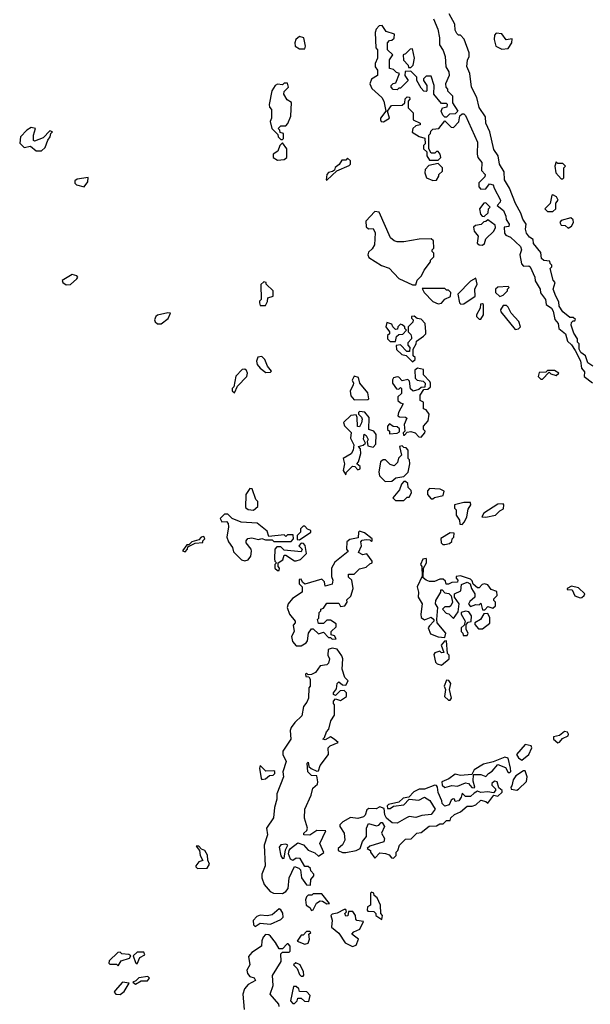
# Model space of a CAD drawing. Extents: x 2889633 to 3052318, y 540750 to 918690.
# Tile 504 of 656: x 3005788 to 3009125, y 792295 to 798050. Entities that reach past the tile are written whole.
import ezdxf

# ---------------------------------------------------------------- set-up
doc = ezdxf.new("R2010")
doc.units = 0

msp = doc.modelspace()

# ---------------------------------------------------------------- linework, layer by layer
at = {"layer": '0CON02XD'}
for points in [[(3008207.5, 798055), (3008233.8, 797995), (3008243.3, 797945), (3008243, 797903), (3008265, 797870), (3008276.2, 797835), (3008280, 797775), (3008297.5, 797745), (3008300, 797725), (3008277.5, 797675), (3008280, 797655), (3008290, 797645), (3008290, 797635), (3008320, 797605), (3008320, 797565), (3008350, 797515), (3008335, 797500), (3008301.7, 797498.3), (3008285, 797480), (3008275, 797480), (3008261.7, 797491.7), (3008252.5, 797515), (3008260, 797535), (3008288.3, 797541.7), (3008290, 797555), (3008285, 797560), (3008255, 797560), (3008210, 797615), (3008212.5, 797665), (3008195, 797720), (3008165, 797720), (3008150, 797705), (3008150, 797695), (3008170, 797665), (3008170, 797635), (3008165, 797630), (3008151.7, 797631.7), (3008135, 797650), (3008110, 797695), (3008110, 797715), (3008075, 797750), (3008041.7, 797748.3), (3008040, 797725), (3008060, 797695), (3008015, 797650), (3008005, 797650), (3007995, 797640), (3007971.7, 797641.7), (3007960, 797655), (3007960, 797665), (3007971.7, 797678.3), (3007988.3, 797681.7), (3008010, 797735), (3007991.7, 797741.7), (3007975, 797760), (3007950, 797765), (3007950, 797815), (3007970, 797845), (3007940, 797875), (3007940, 797915), (3007951.7, 797928.3), (3007965, 797930), (3007978.3, 797941.7), (3007980, 797965), (3007931.7, 797981.7), (3007907, 798017), (3007890, 798015), (3007872.5, 797995), (3007867.5, 797975), (3007870, 797885), (3007880, 797875), (3007880, 797825), (3007867.5, 797795), (3007867.5, 797775), (3007880, 797755), (3007880, 797725), (3007845, 797702.5), (3007836.2, 797675), (3007848.3, 797648.3), (3007906.4, 797596.4), (3007917.5, 797575), (3007930, 797515), (3007897.5, 797475), (3007897.5, 797465), (3007902.5, 797455), (3007915, 797452.5), (3007950, 797475), (3007940, 797515), (3007961.7, 797548.3), (3008025, 797550), (3008040, 797565), (3008041.7, 797588.3), (3008055, 797600), (3008068.3, 797598.3), (3008070, 797585), (3008060, 797575), (3008060, 797535), (3008090, 797505), (3008090, 797465), (3008130, 797445), (3008130, 797435), (3008105, 797430), (3008087.5, 797415), (3008083, 797393), (3008125, 797367.5), (3008158.3, 797358.3), (3008160, 797325), (3008150, 797315), (3008150, 797295), (3008168.3, 797278.3), (3008170, 797255), (3008185, 797230), (3008235, 797230), (3008250, 797245), (3008247.5, 797265), (3008235, 797280), (3008225, 797280), (3008215, 797270), (3008195, 797270), (3008180, 797295), (3008180, 797375), (3008190, 797385), (3008191.7, 797398.3), (3008205, 797410), (3008240, 797415), (3008275, 797460), (3008311.7, 797421.7), (3008325, 797420), (3008357, 797453), (3008361.7, 797488.3), (3008375, 797500), (3008385, 797500), (3008395, 797490), (3008466, 797335), (3008462.5, 797265), (3008467.5, 797245), (3008490, 797215), (3008488.3, 797168.3), (3008510, 797145), (3008508.3, 797131.7), (3008473, 797097), (3008473, 797073), (3008485, 797060), (3008515, 797062.5), (3008535, 797090), (3008557.5, 797085), (3008562.5, 797065), (3008600, 796995), (3008597, 796983), (3008580, 796965), (3008617.5, 796935), (3008631.7, 796901.7), (3008632.5, 796882.5), (3008650, 796855), (3008648.3, 796841.7), (3008621.7, 796838.3), (3008623, 796803), (3008630.7, 796790.7), (3008658.3, 796778.3), (3008717.5, 796725), (3008722.5, 796705), (3008712.5, 796675), (3008723, 796623), (3008735, 796610), (3008765, 796612.5), (3008772.5, 796605), (3008800, 796545), (3008803, 796523), (3008832.5, 796475), (3008833, 796453), (3008862.5, 796415), (3008867.5, 796385), (3008897.5, 796365), (3008907, 796347), (3008918.3, 796298.3), (3008937.5, 796275), (3008940, 796245), (3008980, 796215), (3008991.7, 796171.7), (3009015, 796150), (3009037, 796117), (3009067, 796057), (3009073, 796013), (3009091.7, 795991.7), (3009090, 795965), (3009138.3, 795928.3)], [(3009140, 796025), (3009110, 796045), (3009097.5, 796085), (3009070, 796105), (3009060, 796125), (3009060, 796155), (3009050, 796165), (3009050, 796185), (3009028.3, 796218.3), (3009012.5, 796265), (3009015, 796280), (3009025, 796290), (3009035, 796290), (3009038.3, 796298.3), (3009025, 796310), (3009005, 796310), (3008963.6, 796343.6), (3008942.5, 796375), (3008941.7, 796401.7), (3008922.5, 796435), (3008907.5, 796475), (3008920, 796515), (3008908.3, 796528.3), (3008890, 796595), (3008900, 796605), (3008900, 796615), (3008890, 796625), (3008888.3, 796638.3), (3008853, 796643), (3008840, 796655), (3008835, 796690), (3008793, 796743), (3008790, 796765), (3008769.2, 796779.2), (3008751.9, 796801.9), (3008745.8, 796825), (3008750, 796855), (3008730, 796885), (3008718.8, 796918.8), (3008686.7, 796975), (3008653.3, 797065), (3008623.8, 797115), (3008621.7, 797161.7), (3008593.8, 797205), (3008586.7, 797255), (3008561.2, 797291.2), (3008536.7, 797395), (3008513.3, 797445), (3008511.7, 797481.7), (3008475, 797537.5), (3008461.2, 797595), (3008431.2, 797655), (3008421.2, 797735), (3008403.6, 797776.4), (3008407, 797813), (3008417.5, 797835), (3008416.4, 797856.4), (3008387, 797937), (3008365, 797960), (3008355, 797960), (3008345, 797970), (3008335, 797990), (3008332.5, 798025), (3008300, 798085)], [(3007455, 797880), (3007460, 797895), (3007450, 797945), (3007425, 797952.5), (3007403.3, 797935), (3007397.5, 797915), (3007400, 797895), (3007425, 797880), (3007455, 797880)], [(3008608.3, 797878.3), (3008645, 797882.5), (3008666.7, 797915), (3008668.3, 797938.3), (3008632.5, 797932.5), (3008608.3, 797968.3), (3008575, 797972.5), (3008565, 797960), (3008562.5, 797935), (3008573.3, 797895), (3008608.3, 797878.3)], [(3008075, 797770), (3008090, 797785), (3008097.5, 797825), (3008085, 797880), (3008071.7, 797878.3), (3008045, 797850), (3008030, 797845), (3008033, 797813), (3008060, 797785), (3008061.7, 797771.7), (3008075, 797770)], [(3007325, 797350), (3007330, 797355), (3007330, 797385), (3007311.7, 797391.7), (3007310, 797405), (3007300, 797415), (3007315, 797430), (3007345, 797430), (3007357, 797443), (3007373, 797487), (3007377, 797567), (3007351.7, 797581.7), (3007332.5, 797615), (3007335, 797630), (3007360, 797655), (3007355, 797680), (3007335, 797680), (3007325, 797670), (3007295, 797672.5), (3007282.5, 797665), (3007262.5, 797635), (3007247.5, 797555), (3007248.3, 797538.3), (3007260, 797525), (3007260, 797475), (3007252.5, 797455), (3007262.5, 797415), (3007298.3, 797378.3), (3007300, 797365), (3007315, 797350), (3007325, 797350)], [(3005915, 797283.3), (3005937, 797303), (3005953, 797347), (3005967.5, 797365), (3005970, 797385), (3005980, 797395), (3005965, 797400), (3005925, 797360), (3005875, 797340), (3005870, 797345), (3005870, 797375), (3005880, 797415), (3005855, 797420), (3005830, 797405), (3005792.5, 797365), (3005788.3, 797328.3), (3005815, 797302.5), (3005851.7, 797311.7), (3005885, 797283.3), (3005915, 797283.3)], [(3007295, 797230), (3007335, 797232.5), (3007350, 797245), (3007350, 797295), (3007325, 797330), (3007310, 797315), (3007298.3, 797281.7), (3007270, 797265), (3007270, 797245), (3007295, 797230)], [(3007585, 797112.5), (3007642.5, 797167.5), (3007715, 797197.5), (3007722.5, 797205), (3007722.5, 797225), (3007705, 797240), (3007695, 797230), (3007671.7, 797228.3), (3007656.4, 797203.6), (3007633.6, 797186.4), (3007628.3, 797171.7), (3007617.5, 797162.5), (3007595, 797157.5), (3007583.9, 797146.1), (3007580, 797115), (3007585, 797112.5)], [(3008205, 797111.2), (3008225, 797112.5), (3008240, 797135), (3008240, 797145), (3008260, 797165), (3008260, 797185), (3008235, 797210), (3008181.7, 797198.3), (3008160, 797175), (3008157.5, 797155), (3008167.5, 797125), (3008205, 797111.2)], [(3008965, 797120), (3008970, 797125), (3008970, 797185), (3008980, 797195), (3008965, 797210), (3008935, 797210), (3008925, 797220), (3008917.5, 797195), (3008923.8, 797155), (3008955, 797120), (3008965, 797120)], [(3006165, 797072.5), (3006187, 797103), (3006188.3, 797128.3), (3006125, 797117.5), (3006111.7, 797108.3), (3006110, 797095), (3006120, 797085), (3006165, 797072.5)], [(3008905, 796930), (3008922.5, 796945), (3008923, 796977), (3008937.5, 796995), (3008926.7, 797015), (3008905, 797027.5), (3008900, 797025), (3008890, 796975), (3008860, 796945), (3008875, 796930), (3008905, 796930)], [(3008505, 796900), (3008528.3, 796921.7), (3008530, 796945), (3008540, 796955), (3008515, 796980), (3008501.7, 796978.3), (3008477.5, 796945), (3008483, 796913), (3008491.7, 796901.7), (3008505, 796900)], [(3008105, 796500), (3008113, 796527), (3008137, 796553), (3008153, 796587), (3008190, 796635), (3008190, 796645), (3008210, 796665), (3008210, 796685), (3008200, 796695), (3008200, 796705), (3008210, 796715), (3008208.3, 796758.3), (3008195, 796770), (3008125, 796767.5), (3008035, 796752.5), (3007995, 796752.5), (3007978.3, 796758.3), (3007957.5, 796775), (3007890, 796925), (3007865, 796930), (3007813, 796873), (3007815, 796840), (3007828.3, 796828.3), (3007855, 796830), (3007866.7, 796805), (3007862.5, 796735), (3007849.3, 796710.7), (3007828.3, 796691.7), (3007823.3, 796675), (3007829.3, 796659.3), (3007904.4, 796614.4), (3007948, 796598), (3008005, 796538), (3008085, 796500), (3008105, 796500)], [(3008495, 796732.5), (3008507, 796743), (3008515, 796770), (3008560, 796815), (3008570, 796835), (3008568.3, 796848.3), (3008525, 796880), (3008515, 796870), (3008501.7, 796868.3), (3008487, 796853), (3008453, 796847), (3008442.5, 796837.5), (3008446.7, 796815), (3008470, 796785), (3008463.8, 796745), (3008475, 796733.8), (3008495, 796732.5)], [(3008995, 796832.5), (3009015, 796842.5), (3009027.5, 796865), (3009025, 796880), (3009011.7, 796891.7), (3008955, 796876.7), (3008947.5, 796865), (3008955, 796850), (3008977, 796847), (3008995, 796832.5)], [(3006060.5, 796500.5), (3006085, 796502), (3006123.3, 796535), (3006127.5, 796545), (3006123, 796553), (3006095, 796561.2), (3006036.7, 796525), (3006040, 796515), (3006060.5, 796500.5)], [(3008368.3, 796388.3), (3008385, 796390), (3008452.5, 796435), (3008448.8, 796475), (3008463.3, 796505), (3008455, 796540), (3008425, 796522.5), (3008350, 796445), (3008360, 796395), (3008368.3, 796388.3)], [(3007225, 796380), (3007237, 796403), (3007240, 796425), (3007270, 796435), (3007270, 796465), (3007230, 796505), (3007230, 796515), (3007215, 796517.5), (3007198.3, 796501.7), (3007200, 796415), (3007190, 796405), (3007190, 796395), (3007195, 796380), (3007225, 796380)], [(3008235, 796390), (3008255, 796393.3), (3008275, 796417.5), (3008308.3, 796431.7), (3008310, 796455), (3008295, 796470), (3008285, 796470), (3008275, 796480), (3008141.7, 796478.3), (3008152.5, 796455), (3008205, 796404), (3008235, 796390)], [(3008595, 796432.5), (3008615, 796440), (3008640, 796465), (3008640, 796475), (3008650, 796485), (3008645, 796490), (3008585, 796487.5), (3008570, 796475), (3008570, 796455), (3008595, 796432.5)], [(3008485, 796300), (3008500, 796325), (3008500, 796385), (3008495, 796390), (3008483, 796387), (3008480, 796365), (3008460, 796325), (3008460, 796315), (3008475, 796300), (3008485, 796300)], [(3008685, 796240), (3008705, 796242.5), (3008717.5, 796255), (3008706.1, 796286.1), (3008662.5, 796335), (3008645, 796370), (3008635, 796380), (3008615, 796380), (3008600, 796355), (3008601.7, 796341.7), (3008685, 796240)], [(3006615, 796272.5), (3006656.4, 796303.6), (3006670, 796335), (3006655, 796336.7), (3006595, 796323.3), (3006584.1, 796315.9), (3006576.2, 796295), (3006580, 796285), (3006595, 796273.3), (3006615, 796272.5)], [(3008085, 796050), (3008100, 796065), (3008100, 796075), (3008090, 796085), (3008090, 796125), (3008107.5, 796155), (3008108.3, 796171.7), (3008149.3, 796200.7), (3008162.5, 796215), (3008163.3, 796225), (3008160, 796275), (3008135, 796300), (3008113, 796303), (3008095, 796317.5), (3008080, 796315), (3008080, 796305), (3008090, 796295), (3008087, 796283), (3008060, 796255), (3008060, 796225), (3008075, 796210), (3008080, 796195), (3008080, 796185), (3008058.3, 796161.7), (3008058.3, 796148.3), (3008070, 796135), (3008068.3, 796111.7), (3008051.7, 796111.7), (3008015, 796150), (3007990, 796145), (3007991.7, 796121.7), (3008023, 796093), (3008048.3, 796088.3), (3008085, 796050)], [(3007985, 796170), (3007991.7, 796198.3), (3008005, 796210), (3008028.3, 796211.7), (3008050, 796235), (3008040, 796245), (3008040, 796255), (3008025, 796267.5), (3008015, 796270), (3008000, 796255), (3007998.3, 796241.7), (3007985, 796240), (3007970, 796255), (3007965, 796270), (3007935, 796280), (3007930, 796255), (3007950, 796225), (3007950, 796215), (3007940, 796205), (3007940, 796185), (3007955, 796170), (3007985, 796170)], [(3007228.3, 795988.3), (3007255, 795990), (3007260, 795995), (3007237.5, 796025), (3007222.5, 796065), (3007205, 796082.5), (3007181.7, 796078.3), (3007173.6, 796053.6), (3007177.5, 796035), (3007195, 796012.5), (3007228.3, 795988.3)], [(3007045, 795870), (3007061.7, 795908.3), (3007115.9, 795964.1), (3007120, 795985), (3007115, 796000), (3007105, 796007.5), (3007090, 796005), (3007053, 795967), (3007040, 795905), (3007030, 795895), (3007031.7, 795881.7), (3007045, 795870)], [(3007745, 795827.5), (3007825, 795830), (3007830, 795835), (3007825, 795870), (3007776.7, 795925), (3007769.3, 795959.3), (3007744.3, 795965.7), (3007733, 795943), (3007740, 795925), (3007737.5, 795915), (3007721.7, 795878.3), (3007725, 795852.5), (3007745, 795827.5)], [(3008135, 795610), (3008157.5, 795635), (3008160, 795645), (3008150, 795655), (3008150, 795675), (3008177.5, 795705), (3008182.5, 795745), (3008165, 795770), (3008150, 795775), (3008150, 795815), (3008130, 795825), (3008130, 795855), (3008151.7, 795888.3), (3008175, 795890), (3008190, 795905), (3008190, 795925), (3008186.4, 795936.4), (3008150, 795975), (3008150, 796005), (3008115, 796012.5), (3008098.3, 796001.7), (3008100, 795955), (3008113, 795943), (3008148.3, 795938.3), (3008160, 795925), (3008158.3, 795901.7), (3008135, 795900), (3008121.7, 795888.3), (3008088.3, 795878.3), (3008073, 795893), (3008068.3, 795938.3), (3008057.5, 795947.5), (3008025, 795940), (3008005, 795960), (3007995, 795962.5), (3007973.9, 795956.1), (3007967.5, 795945), (3007967.5, 795925), (3007991.7, 795891.7), (3008005, 795890), (3008015, 795900), (3008020, 795895), (3008020, 795865), (3008000, 795845), (3008000, 795825), (3008015, 795810), (3008030, 795805), (3008002.5, 795755), (3008000, 795735), (3008008.3, 795728.3), (3008045, 795727.5), (3008051.7, 795721.7), (3008036.7, 795685), (3008040, 795645), (3008030, 795635), (3008031.7, 795621.7), (3008038.3, 795621.7), (3008055, 795640), (3008075, 795642.5), (3008100, 795635), (3008121.7, 795611.7), (3008135, 795610)], [(3008845, 795950), (3008885, 795990), (3008895, 795980), (3008925, 795970), (3008940, 795985), (3008915, 796000), (3008875, 796000), (3008865, 795990), (3008825, 795987.5), (3008820, 795965), (3008835, 795950), (3008845, 795950)], [(3007695, 795390), (3007700, 795405), (3007735, 795440), (3007748.3, 795438.3), (3007765, 795420), (3007780, 795425), (3007778.3, 795438.3), (3007760, 795455), (3007770, 795465), (3007783.3, 795515), (3007781.7, 795541.7), (3007770, 795555), (3007797, 795563), (3007810, 795575), (3007798.3, 795598.3), (3007801.7, 795628.3), (3007815, 795620), (3007826.4, 795596.4), (3007820, 795585), (3007825, 795560), (3007855, 795552.5), (3007871.7, 795568.3), (3007872.5, 795625), (3007860, 795645), (3007830, 795655), (3007832.5, 795725), (3007807, 795757), (3007775, 795760), (3007770, 795755), (3007770, 795745), (3007787, 795727), (3007790, 795715), (3007787, 795693), (3007775, 795670), (3007763, 795673), (3007762.5, 795725), (3007755, 795740), (3007725, 795736.7), (3007682.5, 795695), (3007687, 795677), (3007727, 795637), (3007723.3, 795605), (3007742.5, 795565), (3007737.5, 795535), (3007726.4, 795513.6), (3007680, 795485), (3007687.5, 795455), (3007680, 795415), (3007695, 795390)], [(3007950, 795630), (3007995, 795632.5), (3008008.3, 795641.7), (3008008.3, 795658.3), (3007995, 795670), (3007973, 795673), (3007951.7, 795688.3), (3007940, 795675), (3007940, 795655), (3007950, 795645), (3007950, 795630)], [(3007925, 795350), (3007965, 795352.5), (3007988.3, 795371.7), (3008035, 795380), (3008060, 795405), (3008070, 795455), (3008067, 795477), (3008060, 795485), (3008060, 795535), (3008048.3, 795548.3), (3008035, 795550), (3008025, 795560), (3008010, 795555), (3008020, 795505), (3008003, 795487), (3007998.3, 795461.7), (3007978.3, 795441.7), (3007955, 795450), (3007927, 795477), (3007913, 795477), (3007897.5, 795465), (3007887.5, 795405), (3007892.5, 795385), (3007925, 795350)], [(3008035, 795240), (3008055, 795260), (3008065, 795260), (3008080, 795285), (3008078.3, 795298.3), (3008060, 795315), (3008058.3, 795338.3), (3008045, 795350), (3008035, 795350), (3008020, 795335), (3008008.3, 795301.7), (3007970, 795255), (3007985, 795240), (3008035, 795240)], [(3007155, 795183.3), (3007180, 795205), (3007180, 795235), (3007170, 795245), (3007148.3, 795308.3), (3007135, 795310), (3007110, 795275), (3007108.3, 795198.3), (3007125, 795187.5), (3007155, 795183.3)], [(3008205, 795250), (3008213, 795257), (3008265, 795270), (3008270, 795295), (3008246.4, 795306.4), (3008185, 795310), (3008173, 795297), (3008172.5, 795275), (3008195, 795250), (3008205, 795250)], [(3008375, 795100), (3008390, 795115), (3008402.5, 795145), (3008411.2, 795188.8), (3008426.7, 795215), (3008425, 795227.5), (3008385, 795227.5), (3008330, 795215), (3008330, 795195), (3008340, 795185), (3008340, 795155), (3008360, 795125), (3008361.7, 795101.7), (3008375, 795100)], [(3008515, 795142.5), (3008570, 795155), (3008595, 795180), (3008618.3, 795191.7), (3008620, 795215), (3008615, 795220), (3008585, 795217.5), (3008502.5, 795165), (3008490, 795145), (3008515, 795142.5)], [(3007105, 794886.7), (3007125, 794892.5), (3007140, 794915), (3007143.6, 794943.6), (3007142.5, 794955), (3007113, 794993), (3007112.5, 795005), (3007121.7, 795018.3), (3007145, 795022.5), (3007185, 795012.5), (3007205, 795017.5), (3007225, 795010), (3007265, 795010), (3007275, 795000), (3007375, 795000), (3007390, 795015), (3007388.3, 795038.3), (3007355, 795040), (3007345, 795030), (3007335, 795040), (3007245, 795030), (3007235, 795060), (3007177, 795107), (3007083.6, 795113.6), (3007030, 795135), (3007005, 795160), (3006985, 795160), (3006960, 795135), (3006970, 795115), (3006997, 795117), (3007007.5, 795105), (3007010, 795085), (3006998.8, 795025), (3007008.8, 794998.8), (3007033.3, 794965), (3007039.3, 794939.3), (3007085, 794892.5), (3007105, 794886.7)], [(3007435, 794390), (3007463, 794407), (3007470.7, 794419.3), (3007477.5, 794465), (3007495, 794490), (3007505, 794490), (3007535, 794460), (3007565, 794470), (3007595, 794440), (3007605, 794440), (3007615, 794430), (3007638.3, 794431.7), (3007628.3, 794448.3), (3007610, 794455), (3007610, 794475), (3007638.3, 794501.7), (3007638.3, 794518.3), (3007605, 794540), (3007585, 794540), (3007565, 794520), (3007535, 794520), (3007530, 794545), (3007537, 794553), (3007540, 794585), (3007550, 794595), (3007550, 794605), (3007565, 794610), (3007585, 794640), (3007655, 794640), (3007665, 794620), (3007690, 794625), (3007702.5, 794645), (3007701.7, 794658.3), (3007725, 794680), (3007737.5, 794725), (3007730, 794775), (3007711.7, 794791.7), (3007711.7, 794808.3), (3007745, 794810), (3007775, 794840), (3007815, 794850), (3007835, 794870), (3007850, 794875), (3007850, 794885), (3007818.3, 794928.3), (3007795, 794922.5), (3007770, 794935), (3007787.5, 794975), (3007782.5, 794997.5), (3007791.7, 795008.3), (3007815, 795012.5), (3007835, 795010), (3007845, 795000), (3007850, 795005), (3007850, 795015), (3007805, 795050), (3007775, 795060), (3007770, 795055), (3007768.3, 795021.7), (3007718.3, 795011.7), (3007701.7, 794998.3), (3007700, 794955), (3007708.3, 794941.7), (3007630.7, 794879.3), (3007612.5, 794845), (3007612.5, 794795), (3007620, 794775), (3007615, 794750), (3007575, 794740), (3007570, 794765), (3007555, 794780), (3007455, 794750), (3007441.7, 794761.7), (3007435, 794780), (3007421.7, 794778.3), (3007423, 794753), (3007440, 794735), (3007440, 794705), (3007383.6, 794666.4), (3007357.5, 794635), (3007353.3, 794615), (3007366.7, 794575), (3007400, 794535), (3007400, 794525), (3007388.3, 794511.7), (3007392.5, 794475), (3007377.5, 794445), (3007383.3, 794415), (3007405, 794390), (3007435, 794390)], [(3007425, 795010), (3007490, 795055), (3007490, 795065), (3007471.7, 795071.7), (3007455, 795090), (3007445, 795090), (3007430, 795075), (3007430, 795055), (3007410, 795035), (3007411.7, 795011.7), (3007425, 795010)], [(3008275, 794982.5), (3008301.7, 794988.3), (3008315, 795000), (3008317.5, 795015), (3008326.7, 795025), (3008328.3, 795048.3), (3008305, 795050), (3008251.7, 795018.3), (3008253, 794993), (3008263, 794983), (3008275, 794982.5)], [(3006755, 794940), (3006770, 794955), (3006771.7, 794968.3), (3006815, 794990), (3006860, 794995), (3006860, 795005), (3006870, 795015), (3006865, 795030), (3006850, 795025), (3006835, 795010), (3006795, 794997.5), (3006778.3, 794981.7), (3006765, 794980), (3006740, 794945), (3006755, 794940)], [(3007305, 794830), (3007307.5, 794845), (3007300, 794855), (3007300, 794875), (3007326.4, 794893.6), (3007335, 794920), (3007345, 794920), (3007395, 794887.5), (3007405, 794887.5), (3007430, 794895), (3007465, 794930), (3007457, 794977), (3007448.3, 794988.3), (3007435, 794990), (3007420, 794975), (3007440, 794955), (3007435, 794940), (3007335, 794950), (3007315, 794970), (3007291.7, 794968.3), (3007280, 794955), (3007278.3, 794898.3), (3007280, 794885), (3007290, 794875), (3007280, 794865), (3007280, 794845), (3007295, 794830), (3007305, 794830)], [(3008275, 794440), (3008280, 794465), (3008230, 794525), (3008227.5, 794545), (3008232.5, 794615), (3008220, 794635), (3008221.2, 794655), (3008250, 794705), (3008251.7, 794718.3), (3008258.3, 794718.3), (3008275, 794700), (3008297, 794697), (3008311.7, 794681.7), (3008320, 794645), (3008310, 794625), (3008301.7, 794618.3), (3008275, 794617.5), (3008260, 794605), (3008281.7, 794581.7), (3008298.3, 794578.3), (3008325, 794550), (3008351.7, 794588.3), (3008357.5, 794635), (3008330, 794675), (3008330, 794695), (3008368.3, 794711.7), (3008371.7, 794748.3), (3008405, 794762.5), (3008423.3, 794753.3), (3008430, 794725), (3008450, 794695), (3008450, 794675), (3008420.7, 794649.3), (3008413, 794633), (3008425, 794620), (3008455, 794632.5), (3008475, 794630), (3008485, 794640), (3008495, 794600), (3008508.3, 794601.7), (3008525, 794620), (3008555, 794610), (3008570, 794625), (3008570, 794645), (3008560, 794655), (3008560, 794665), (3008580, 794685), (3008578.3, 794708.3), (3008545, 794720), (3008525, 794746.7), (3008507, 794753), (3008491.7, 794748.3), (3008475, 794730), (3008465, 794730), (3008440.7, 794750.7), (3008435, 794770), (3008425, 794780), (3008365, 794800), (3008340, 794795), (3008340, 794785), (3008350, 794775), (3008348.3, 794761.7), (3008315, 794760), (3008295, 794750), (3008281.7, 794751.7), (3008277.5, 794767.5), (3008265, 794780), (3008245, 794780), (3008213.6, 794766.4), (3008185, 794766.2), (3008165, 794773.3), (3008147.5, 794787.5), (3008146.7, 794795), (3008150, 794845), (3008166.7, 794875), (3008167.5, 794895), (3008165, 794900), (3008145, 794897.5), (3008132.5, 794865), (3008140, 794855), (3008141.7, 794798.3), (3008112.5, 794735), (3008120, 794705), (3008117.5, 794675), (3008142.5, 794635), (3008133.8, 794575), (3008136.4, 794556.4), (3008155, 794543.3), (3008195, 794557.5), (3008210, 794545), (3008210, 794535), (3008185, 794507.5), (3008177.5, 794495), (3008191.2, 794461.2), (3008235, 794443.3), (3008275, 794440)], [(3009065, 794670), (3009075, 794672.5), (3009090, 794685), (3009092.5, 794695), (3009055, 794730), (3009015, 794740), (3008990, 794725), (3008990, 794720), (3009018.3, 794718.3), (3009035, 794682.5), (3009065, 794670)], [(3008405, 794450), (3008410, 794465), (3008400, 794485), (3008400, 794515), (3008411.7, 794528.3), (3008428.3, 794531.7), (3008430, 794565), (3008415, 794590), (3008395, 794592.5), (3008370, 794585), (3008370, 794575), (3008392.5, 794535), (3008388.3, 794511.7), (3008370, 794495), (3008370, 794475), (3008380, 794465), (3008381.7, 794451.7), (3008405, 794450)], [(3008495, 794490), (3008537, 794523), (3008537.5, 794555), (3008525, 794580), (3008501.7, 794578.3), (3008482.5, 794545), (3008450, 794525), (3008450, 794515), (3008470.7, 794490.7), (3008495, 794490)], [(3008255, 794277.5), (3008300, 794315), (3008300, 794335), (3008290, 794345), (3008285, 794420), (3008271.7, 794418.3), (3008252.5, 794395), (3008268.3, 794351.7), (3008255, 794350), (3008245, 794360), (3008215, 794350), (3008210.7, 794339.3), (3008220, 794295), (3008230, 794285), (3008255, 794277.5)], [(3007325, 792942.5), (3007345, 792953.8), (3007357.6, 792972.4), (3007363.3, 793035), (3007395, 793100), (3007421.2, 793091.2), (3007431.2, 793081.2), (3007436.7, 793035), (3007465, 792992.5), (3007488.3, 792991.7), (3007490, 793025), (3007507.5, 793045), (3007507.5, 793055), (3007490, 793075), (3007488.3, 793088.3), (3007475, 793100), (3007455, 793100), (3007427.6, 793147.6), (3007405, 793149.4), (3007385, 793136.2), (3007372.7, 793142.7), (3007360.5, 793175), (3007363.5, 793195), (3007371.4, 793205), (3007415, 793239.2), (3007447.6, 793227.6), (3007475.9, 793195.9), (3007515, 793180), (3007535, 793160), (3007567, 793183), (3007543.3, 793235), (3007578.3, 793308.3), (3007525, 793310), (3007485, 793284.3), (3007450, 793285), (3007450, 793295), (3007468.3, 793311.7), (3007471.2, 793325), (3007453.9, 793383.9), (3007456.2, 793435), (3007492.3, 793517.7), (3007502.3, 793557.7), (3007528.8, 793581.2), (3007531.2, 793595), (3007525, 793630), (3007495, 793632.5), (3007473, 793653), (3007470, 793705), (3007475, 793710), (3007480, 793685), (3007492.5, 793672.5), (3007525, 793657.5), (3007535, 793660), (3007545, 793690), (3007593.3, 793755), (3007592.5, 793795), (3007603.8, 793806.2), (3007650, 793825), (3007627.5, 793845), (3007605, 793857.5), (3007575, 793840), (3007560, 793845), (3007570, 793855), (3007581.7, 793888.3), (3007597, 793903), (3007608.3, 793951.7), (3007630, 793985), (3007630, 794045), (3007623, 794053), (3007623, 794067), (3007635, 794080), (3007665, 794070), (3007700, 794095), (3007700, 794115), (3007685, 794130), (3007663, 794127), (3007635, 794100), (3007622.5, 794105), (3007622.5, 794115), (3007641.7, 794138.3), (3007645, 794170), (3007655, 794180), (3007675, 794162.5), (3007695, 794160), (3007710, 794185), (3007690, 794205), (3007673.6, 794253.6), (3007677.5, 794315), (3007671.7, 794331.7), (3007645, 794370), (3007615, 794377.5), (3007591.7, 794368.3), (3007590, 794335), (3007600, 794315), (3007595, 794290), (3007585, 794280), (3007545, 794272.5), (3007517.5, 794235), (3007495, 794222.5), (3007475, 794220), (3007465, 794230), (3007460, 794225), (3007461.7, 794211.7), (3007478.3, 794208.3), (3007486.7, 794195), (3007487.5, 794155), (3007480, 794145), (3007476.4, 794083.6), (3007468.3, 794061.7), (3007447.5, 794035), (3007438.3, 793981.7), (3007397, 793943), (3007376.4, 793913.6), (3007370, 793895), (3007373.3, 793845), (3007327.5, 793775), (3007326.7, 793755), (3007346.7, 793715), (3007327, 793653), (3007330, 793625), (3007291.2, 793525), (3007292.5, 793495), (3007277.5, 793445), (3007272.5, 793385), (3007232.5, 793325), (3007237.5, 793285), (3007218, 793225), (3007223.3, 793105), (3007215.9, 793084.1), (3007203.3, 793055), (3007203.3, 793035), (3007217.5, 792995), (3007253.8, 792955), (3007272.5, 792945), (3007325, 792942.5)], [(3008305, 794072.5), (3008312.5, 794085), (3008302.5, 794135), (3008309.3, 794169.3), (3008298.3, 794188.3), (3008285, 794190), (3008270, 794155), (3008277.5, 794135), (3008272.5, 794095), (3008295, 794072.5), (3008305, 794072.5)], [(3008935, 793824), (3008945, 793826.7), (3008961.7, 793848.3), (3008995, 793863.8), (3008998, 793875), (3008992.5, 793885), (3008975, 793890), (3008945, 793866.7), (3008910.7, 793859.3), (3008910, 793845), (3008935, 793824)], [(3008725, 793722.5), (3008765.5, 793754.5), (3008783.3, 793795), (3008780, 793805), (3008745, 793813.8), (3008692.5, 793755), (3008705.8, 793735.8), (3008725, 793722.5)], [(3008445, 793560), (3008450, 793565), (3008439.3, 793599.3), (3008441.7, 793638.3), (3008485, 793638.9), (3008515, 793627.5), (3008528.8, 793645), (3008551.9, 793658.1), (3008585, 793696.7), (3008629.2, 793679.2), (3008645, 793650), (3008655, 793650), (3008660, 793655), (3008658.8, 793675), (3008643.9, 793733.9), (3008625, 793738.8), (3008557.5, 793712.5), (3008501.3, 793698.7), (3008446.7, 793665), (3008432.5, 793637.5), (3008365, 793633.3), (3008335, 793640), (3008297, 793613), (3008256.7, 793595), (3008258.8, 793575), (3008275, 793562), (3008315, 793574), (3008349.3, 793570.7), (3008395, 793590), (3008412.5, 793585), (3008431.7, 793561.7), (3008445, 793560)], [(3007205, 793610), (3007225, 793612.5), (3007248.3, 793631.7), (3007270, 793635), (3007280, 793645), (3007280, 793655), (3007275, 793660), (3007228.3, 793658.3), (3007195, 793690), (3007190, 793675), (3007200, 793615), (3007205, 793610)], [(3008695, 793547.5), (3008705, 793552.5), (3008751.7, 793598.3), (3008756.7, 793625), (3008745, 793660), (3008735, 793660), (3008689.3, 793630.7), (3008673, 793607), (3008667, 793573), (3008660, 793565), (3008661.7, 793551.7), (3008695, 793547.5)], [(3007975, 793150), (3007990, 793165), (3007990, 793185), (3008000, 793195), (3008010, 793225), (3008045, 793260), (3008078.3, 793261.7), (3008110, 793295), (3008135, 793300), (3008183, 793337), (3008225, 793337.5), (3008245, 793350), (3008265, 793350), (3008285, 793370), (3008305, 793370), (3008310, 793385), (3008330, 793405), (3008365, 793420), (3008405, 793452.5), (3008435, 793452.5), (3008455, 793460), (3008485, 793487.5), (3008515, 793480), (3008525, 793470), (3008561.7, 793518.3), (3008585, 793512.5), (3008610, 793535), (3008610, 793545), (3008590, 793560), (3008580, 793595), (3008565, 793600), (3008550, 793585), (3008550, 793575), (3008570, 793555), (3008570, 793545), (3008558.3, 793531.7), (3008525, 793536.7), (3008485, 793532.5), (3008465, 793540), (3008445, 793530), (3008425, 793510), (3008395, 793510), (3008375, 793530), (3008370, 793505), (3008356.4, 793483.6), (3008335, 793480), (3008330, 793495), (3008323, 793497), (3008311.7, 793488.3), (3008299.3, 793460.7), (3008275, 793452.5), (3008258.3, 793468.3), (3008257.5, 793485), (3008235, 793532.5), (3008231.2, 793565), (3008225, 793573.3), (3008215, 793576.7), (3008155, 793553.3), (3008125, 793553.3), (3008092.1, 793537.9), (3008064, 793506), (3008030.9, 793499.1), (3008005, 793477.5), (3007945, 793462.5), (3007937.5, 793455), (3007940, 793440), (3007955, 793440), (3007975, 793453.3), (3008035, 793460), (3008066.4, 793493.6), (3008121.4, 793488.6), (3008155, 793506.7), (3008185.9, 793485.9), (3008217.5, 793435), (3008195, 793403.8), (3008140.7, 793399.3), (3008105, 793386.2), (3008065, 793392.5), (3008050, 793385), (3007995, 793353.3), (3007966.4, 793356.4), (3007933.3, 793383.3), (3007923.3, 793403.3), (3007919.3, 793439.3), (3007895, 793450), (3007873.3, 793436.7), (3007830, 793440), (3007818.8, 793431.2), (3007808.6, 793401.4), (3007798.6, 793391.4), (3007765, 793380.8), (3007723, 793387), (3007677.8, 793362.2), (3007660, 793345), (3007660, 793335), (3007685.5, 793295), (3007689.2, 793255), (3007675, 793227.5), (3007650, 793205), (3007650, 793195), (3007675, 793182.5), (3007695, 793182.5), (3007756.4, 793193.6), (3007780, 793205), (3007793.3, 793246.7), (3007816.7, 793275), (3007816.7, 793325), (3007827.5, 793352.5), (3007875, 793338.8), (3007888.8, 793341.2), (3007901.7, 793358.3), (3007908.3, 793358.3), (3007922.5, 793335), (3007903.3, 793295), (3007922.5, 793265), (3007917.5, 793245), (3007835, 793220), (3007820, 793205), (3007840, 793195), (3007840, 793185), (3007865, 793150), (3007895, 793180), (3007927, 793177), (3007948.3, 793168.3), (3007961.7, 793151.7), (3007975, 793150)], [(3006828.3, 793088.3), (3006885, 793090), (3006897.5, 793115), (3006888.3, 793138.3), (3006886.7, 793166.7), (3006870, 793195), (3006851.7, 793201.7), (3006835, 793220), (3006820, 793220), (3006840, 793195), (3006843.3, 793165), (3006860, 793135), (3006835, 793127.5), (3006817.5, 793105), (3006818.3, 793098.3), (3006828.3, 793088.3)], [(3007325, 793146.7), (3007335, 793150), (3007343, 793197), (3007356.2, 793225), (3007345, 793231.2), (3007315, 793226.7), (3007306.4, 793213.6), (3007315, 793162.5), (3007325, 793146.7)], [(3007495, 792842.5), (3007505, 792847.5), (3007524, 792886), (3007545, 792900), (3007558.8, 792898.8), (3007585, 792882.5), (3007600, 792885), (3007555, 792940), (3007505, 792940), (3007497, 792933), (3007475, 792932.5), (3007465, 792922.5), (3007458.8, 792905), (3007463.3, 792875), (3007485, 792860), (3007495, 792842.5)], [(3007905, 792790), (3007910, 792815), (3007900, 792825), (3007897.5, 792875), (3007878.3, 792918.3), (3007861.7, 792931.7), (3007860, 792945), (3007845, 792950), (3007840, 792945), (3007840, 792875), (3007822.5, 792865), (3007820, 792845), (3007825, 792840), (3007858.3, 792838.3), (3007870, 792825), (3007870, 792815), (3007905, 792790)], [(3007165, 792750), (3007195, 792770), (3007255, 792763.3), (3007315, 792790), (3007328.8, 792805), (3007326.8, 792826.8), (3007315, 792847.5), (3007305, 792852.5), (3007265, 792817.5), (3007235, 792812.5), (3007195, 792816.7), (3007175, 792808.8), (3007153.8, 792785), (3007155, 792760), (3007165, 792750)], [(3007735, 792633.3), (3007755, 792640), (3007770, 792675), (3007730, 792705), (3007741.7, 792718.3), (3007776.4, 792733.6), (3007798.3, 792778.3), (3007760, 792785), (3007753, 792793), (3007752.5, 792815), (3007737, 792837), (3007711.7, 792838.3), (3007707, 792813), (3007695, 792810), (3007690, 792825), (3007700, 792835), (3007695, 792850), (3007685, 792850), (3007645, 792827.5), (3007615, 792822.5), (3007607.5, 792815), (3007616.2, 792786.2), (3007612, 792745), (3007655, 792710), (3007692.5, 792655), (3007735, 792633.3)], [(3007305, 792282.5), (3007303.8, 792295), (3007253.3, 792355), (3007270, 792405), (3007267.3, 792462.7), (3007316.7, 792545), (3007315, 792590), (3007325, 792600), (3007365, 792600), (3007370, 792605), (3007370, 792635), (3007358.3, 792648.3), (3007351.7, 792648.3), (3007325, 792620), (3007305, 792620), (3007283.8, 792656.2), (3007255, 792694), (3007245, 792701.2), (3007225, 792702.5), (3007211.7, 792688.3), (3007203.6, 792666.4), (3007202.5, 792635), (3007145, 792597.5), (3007126.7, 792575), (3007133.3, 792525), (3007117.5, 792495), (3007120, 792475), (3007135, 792457.5), (3007159.3, 792449.3), (3007167.5, 792435), (3007125, 792410), (3007103.3, 792385), (3007093.3, 792355), (3007100, 792265)], [(3007455, 792647.5), (3007475, 792652.5), (3007482.5, 792675), (3007480, 792705), (3007490, 792715), (3007485, 792720), (3007465, 792720), (3007445, 792700), (3007435, 792700), (3007410, 792665), (3007455, 792647.5)], [(3006365, 792520), (3006381.7, 792548.3), (3006430, 792565), (3006438.3, 792578.3), (3006427, 792587), (3006385, 792590), (3006375, 792600), (3006361.7, 792598.3), (3006311.7, 792548.3), (3006310, 792535), (3006315, 792530), (3006355, 792530), (3006365, 792520)], [(3006475, 792532.5), (3006491.7, 792568.3), (3006520, 792585), (3006515, 792600), (3006475, 792600), (3006451.7, 792578.3), (3006465, 792540), (3006475, 792532.5)], [(3007445, 792460), (3007450, 792465), (3007447.5, 792485), (3007427.5, 792525), (3007403, 792537), (3007390, 792525), (3007410, 792505), (3007425, 792470), (3007435, 792460), (3007445, 792460)], [(3006465, 792412.5), (3006498.3, 792431.7), (3006535, 792432.5), (3006547, 792447), (3006536.7, 792456.7), (3006485, 792450), (3006468.3, 792431.7), (3006450, 792425), (3006465, 792412.5)], [(3006375, 792353.3), (3006399.3, 792370.7), (3006428.3, 792418.3), (3006390, 792425), (3006347.5, 792375), (3006340, 792365), (3006350, 792355), (3006375, 792353.3)], [(3007395, 792300), (3007410, 792315), (3007415, 792330), (3007435, 792330), (3007453, 792313), (3007478.3, 792311.7), (3007487, 792347), (3007467, 792367), (3007425, 792370), (3007420, 792385), (3007405, 792400), (3007390, 792400), (3007371.2, 792315), (3007385, 792300), (3007395, 792300)]]:
    msp.add_lwpolyline(points, dxfattribs=at)

doc.saveas('drawing.dxf')
